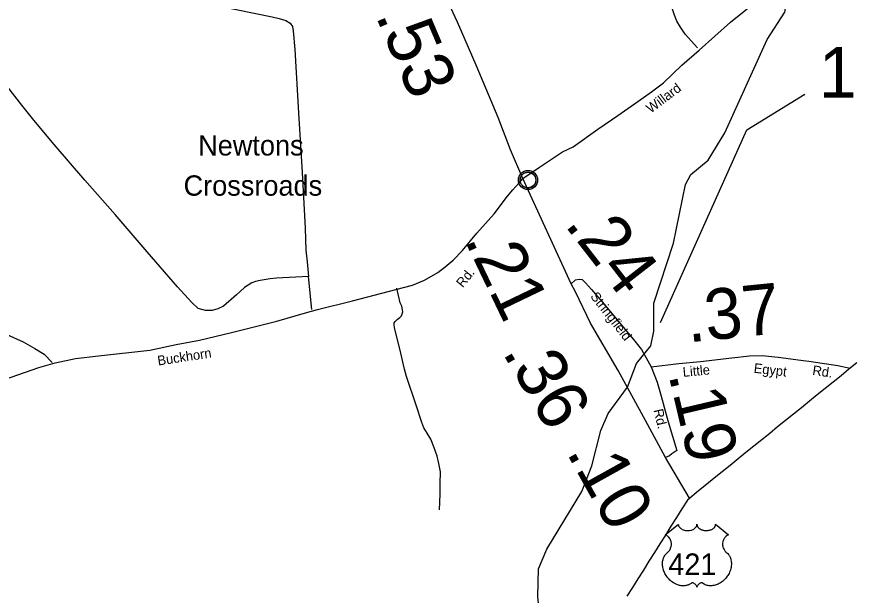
# Model space of a CAD drawing. Extents: x 2093524 to 2270757, y 289120 to 570408.
# Drawn here: x 2246965 to 2255210, y 338271 to 343975 of the extents above; entities that cross this region are included whole.
import ezdxf

# ---------------------------------------------------------------- set-up
doc = ezdxf.new("R2010")
doc.units = 0
for name, color, linetype in [('Exist Boundary Political CountyLine', 7, 'Continuous'), ('Exist Civil Demographics Community CELL', 7, 'Continuous'), ('Exist Civil Demographics Community Label', 7, 'Continuous'), ('Exist Hydrographic Creek Single Shore', 7, 'Continuous'), ('Exist Road Non-System Type 51', 7, 'Continuous'), ('Exist Road Primary US Attributed', 7, 'Continuous'), ('Exist Road Primary US Mileage Hundredths English Label', 7, 'Continuous'), ('Exist Road Primary US Shield CELL', 7, 'Continuous'), ('Exist Road Primary US Shield Number Label', 7, 'Continuous'), ('Exist Road Secondary Mileage Hundredths English Label', 7, 'Continuous'), ('Exist Road Secondary Type 51 Attributed', 7, 'Continuous'), ('Exist Road Secondary Type 51 Label', 7, 'Continuous'), ('Exist Road Secondary Type 51 Number Label', 7, 'Continuous')]:
    doc.layers.add(name, color=color, linetype=linetype)

msp = doc.modelspace()

# ---------------------------------------------------------------- linework, layer by layer
at = {"layer": 'Exist Boundary Political CountyLine'}
msp.add_lwpolyline([(2255254.5, 340562.3), (2255176.5, 340499.2), (2255098.2, 340436), (2255020.2, 340372.9), (2254942, 340309.8), (2254863.8, 340246.6), (2254785.8, 340183.5), (2254707.5, 340120.4), (2254629.5, 340057.2), (2254551.2, 339994.1), (2254473, 339931), (2254395, 339867.8), (2254316.8, 339804.7), (2254238.8, 339741.6), (2254160.5, 339678.5), (2254082.2, 339615.3), (2254004.2, 339552.2), (2253926, 339489.1), (2253848, 339425.9), (2253769.8, 339362.8), (2253691.5, 339299.7), (2253582, 339210.5), (2253527.8, 339124.2), (2253473.5, 339037.9), (2253419.2, 338951.7), (2253365, 338865.4), (2253310.8, 338779.1), (2253256.5, 338692.8), (2253202.2, 338606.5), (2253148, 338520.2), (2253093.8, 338434), (2253039.5, 338347.7), (2252985.2, 338261.4)], dxfattribs=at)
at = {"layer": 'Exist Civil Demographics Community CELL'}
msp.add_lwpolyline([(2251967.9, 342298.4), (2251963.2, 342301.5), (2251957.8, 342305.7), (2251952.3, 342311.2), (2251948.2, 342316.1), (2251944.2, 342321.5), (2251941, 342326.9), (2251938.5, 342332.3), (2251936, 342338.3), (2251934, 342345.2), (2251932.7, 342351.6), (2251932, 342357.2), (2251931.7, 342362.8), (2251931.7, 342368.8), (2251932.3, 342374.7), (2251932.9, 342379.1), (2251934.1, 342383.8), (2251935.1, 342387.9), (2251937.3, 342393.9), (2251939.1, 342397.9), (2251941.6, 342403), (2251944.2, 342407.3), (2251947, 342411.4), (2251950.3, 342415.5), (2251954.1, 342419.5), (2251959.3, 342424.4), (2251965, 342428.8), (2251970.3, 342432.1), (2251976, 342435.3), (2251980.1, 342437.1), (2251985.8, 342439.2), (2251991.6, 342440.9), (2251997.1, 342442), (2252002.9, 342442.9), (2252008.6, 342443.1), (2252014, 342443), (2252019.2, 342442.5), (2252024, 342441.9), (2252030, 342440.6), (2252034.5, 342439.3), (2252040.1, 342437.2), (2252045.4, 342434.8), (2252050.4, 342432), (2252055.1, 342429), (2252060.1, 342425.1), (2252064.8, 342421.1), (2252068.5, 342417), (2252072.8, 342411.7), (2252076.4, 342406.6), (2252079.4, 342401.6), (2252082.1, 342395.9), (2252084.6, 342389.1), (2252086.5, 342382.8), (2252087.7, 342376.9), (2252088.3, 342371.9), (2252088.6, 342364.4), (2252088.3, 342356.7), (2252087.3, 342350.7), (2252086, 342344.1), (2252084.7, 342339.8), (2252083.1, 342335.6), (2252081, 342330.5), (2252078.9, 342326.7), (2252076, 342321.8), (2252072.5, 342316.9), (2252069.5, 342313.1), (2252065.8, 342309.1), (2252062.1, 342305.7), (2252058.6, 342302.9), (2252052.1, 342298.3), (2252046, 342294.8), (2252040, 342292), (2252033.8, 342289.8), (2252028.9, 342288.4), (2252023.9, 342287.3), (2252015.7, 342286.3), (2252011.8, 342286.1), (2252007.4, 342286.1), (2251998.9, 342286.9), (2251991.8, 342288.3), (2251986.8, 342289.7), (2251980.8, 342291.8), (2251976.5, 342293.6), (2251970.7, 342296.7)], close=True, dxfattribs=at)
for centre, radius in [((2252009.7, 342365), 94.3), ((2252009.3, 342364.9), 76.7)]:
    msp.add_circle(centre, radius, dxfattribs=at)
at = {"layer": 'Exist Hydrographic Creek Single Shore'}
msp.add_lwpolyline([(2252333.6, 337224.9), (2252314.2, 337493.1), (2252144.2, 337883.5), (2252108.2, 338258.1), (2252114.3, 338533.5), (2252195.3, 338725.4), (2252541.2, 339295.9), (2252639.2, 339546.4), (2252727.2, 339895.6), (2252801.2, 340064.8), (2252990.3, 340323.4), (2253080.3, 340557.8), (2253220.4, 340732.1), (2253252.3, 340875.8), (2253250.3, 341151.4), (2253445.3, 341741.1), (2253565.3, 342319.4), (2253615.3, 342420), (2253788.3, 342560.9), (2253953.4, 342829.9), (2254370.3, 343749.9), (2254543.4, 344018.7), (2254568.9, 344179), (2254567.9, 344382.5)], dxfattribs=at)
at = {"layer": 'Exist Road Non-System Type 51'}
msp.add_line((2249877.6, 341089.8), (2249844.9, 341413.5), dxfattribs=at)
for points in [[(2253681, 343667.7), (2253560, 343802.6), (2253515.5, 343872), (2253478.9, 343929.8), (2253454.6, 343991.6), (2253415.5, 344105.2), (2253343.2, 344412.7), (2253225, 344907.3)], [(2246846.5, 344599.6), (2247279.1, 344483.1), (2247670.1, 344366.5), (2248086.6, 344265.7), (2248595.5, 344157.9), (2248953.8, 344083), (2249486.3, 343975.3), (2249554.4, 343955.9), (2249618.7, 343938.6), (2249662.8, 343912.8), (2249685.1, 343878.9), (2249691.4, 343835.2), (2249708.8, 343651.5), (2249744, 343027.9), (2249780.9, 342438.4), (2249811.4, 341888.8), (2249817, 341675.1), (2249830.1, 341557.1), (2249844.9, 341413.5)], [(2249844.9, 341413.5), (2249529.4, 341396.8), (2249467.3, 341390.5), (2249407.4, 341381.8), (2249367.6, 341373.4), (2249319.9, 341365.2), (2249283.8, 341350.8), (2249212.4, 341304.3), (2249134.9, 341233.7), (2249005.8, 341122.8), (2248948.2, 341096.3), (2248894.1, 341079.7), (2248826.2, 341079.4), (2248754.1, 341098.5), (2248693.5, 341156.2), (2248550.4, 341312.8), (2248251.8, 341656.2), (2247935, 342025.6), (2247636.4, 342363.1), (2247333.7, 342716.4), (2247133.8, 342954.6), (2247016.6, 343101.5), (2246796.5, 343381.7)], [(2251135.3, 339113), (2251144, 339267), (2251143.1, 339374.9), (2251146, 339486.7), (2251131.6, 339570.6), (2251113, 339642.5), (2251080.1, 339734.4), (2251049.5, 339812), (2251015.2, 339869.5), (2250982.7, 339921.3), (2250962.4, 339973.2), (2250906.8, 340146.5), (2250810.7, 340427.8), (2250790.2, 340501.4), (2250744.6, 340701), (2250692.9, 340906.4), (2250688.7, 340940.6), (2250688.3, 340956.3), (2250698.1, 340970.6), (2250718.2, 340988.5), (2250745.8, 341010.9), (2250761.9, 341027), (2250773.5, 341067.1), (2250765.1, 341121.1), (2250748.6, 341152.9), (2250715.5, 341300.5)], [(2246349.6, 341051), (2246471.9, 341016.1), (2246696.4, 340924.1), (2246867, 340841.3), (2247029.5, 340768.9), (2247144.1, 340705.6), (2247234.4, 340648.4), (2247315.2, 340567.1)]]:
    msp.add_lwpolyline(points, dxfattribs=at)
at = {"layer": 'Exist Road Primary US Attributed'}
for p, q in [((2252434.6, 341340.6), (2251959.5, 342380.1)), ((2253603.9, 339228.3), (2253367.6, 339628.4))]:
    msp.add_line(p, q, dxfattribs=at)
for points in [[(2251959.5, 342380.1), (2251838.4, 342661.5), (2251716.7, 342980), (2251497.8, 343497.8), (2251314.5, 343920.8), (2251248.3, 344063.5), (2251215.5, 344158.8), (2251128.2, 344348.1), (2251039.1, 344504.9), (2250909.5, 344692.4), (2250834.7, 344791.6), (2250744.8, 344881.4)], [(2253367.6, 339628.4), (2253169.2, 339995.1), (2252901.1, 340486.8), (2252627.7, 340954.4), (2252477, 341263.1), (2252434.6, 341340.6)]]:
    msp.add_lwpolyline(points, dxfattribs=at)
at = {"layer": 'Exist Road Primary US Shield CELL'}
msp.add_lwpolyline([(2253493.1, 338970.6), (2253493.4, 338965.2), (2253494.7, 338958.9), (2253495.7, 338955.7), (2253498.7, 338949.4), (2253503.5, 338942.1), (2253510.3, 338934.8), (2253518, 338928.5), (2253523.1, 338925.2), (2253531.9, 338920.5), (2253541.9, 338916.3), (2253553, 338913.1), (2253564.3, 338910.8), (2253576.7, 338909.5), (2253588.9, 338909.2), (2253602.1, 338910.2), (2253616.7, 338913), (2253623.4, 338914.8), (2253631, 338917.4), (2253637.9, 338920.3), (2253645.6, 338924.4), (2253651.8, 338928.3), (2253656.6, 338931.8), (2253663.4, 338938.3), (2253668.9, 338945.1), (2253671.1, 338948.9), (2253673.1, 338952.5), (2253675.8, 338960.3), (2253676.6, 338963.7), (2253677.1, 338970.8), (2253677.6, 338964.9), (2253678.2, 338961.1), (2253679.1, 338957.5), (2253680.7, 338953.6), (2253683.4, 338948.1), (2253686.4, 338943.6), (2253692.2, 338936.8), (2253695.7, 338933.5), (2253699, 338930.8), (2253707.7, 338924.8), (2253718, 338919.6), (2253723, 338917.4), (2253728.1, 338915.6), (2253734.7, 338913.6), (2253741.4, 338912), (2253748.1, 338910.9), (2253754.9, 338909.9), (2253761.9, 338909.4), (2253767.6, 338909.2), (2253774.6, 338909.3), (2253781.1, 338909.7), (2253787.7, 338910.5), (2253795, 338911.7), (2253800.8, 338913), (2253808.6, 338915), (2253815.6, 338917.5), (2253821.7, 338920.2), (2253829.7, 338924.4), (2253836.1, 338928.4), (2253840.8, 338932.2), (2253846.5, 338937.3), (2253851.8, 338943.5), (2253854.9, 338948), (2253857.1, 338952.6), (2253859.1, 338957.5), (2253860.4, 338962.7), (2253861, 338967.1), (2253861.1, 338971), (2253989.7, 338868.5), (2253986.7, 338867.4), (2253979.7, 338863.9), (2253974.2, 338860.7), (2253965.3, 338854.4), (2253961.5, 338851), (2253957.7, 338847.5), (2253954.2, 338843.7), (2253951.2, 338840.1), (2253947.4, 338834.9), (2253944.1, 338829.7), (2253940.8, 338824.1), (2253938.4, 338819.1), (2253934.5, 338808.8), (2253932.6, 338802.2), (2253931.4, 338796.7), (2253929.9, 338785.2), (2253929.5, 338779.8), (2253929.5, 338774.4), (2253929.8, 338768.7), (2253930.3, 338763.2), (2253931.3, 338757.5), (2253932.2, 338752.5), (2253933.8, 338746.3), (2253936.1, 338739.2), (2253938.9, 338732.3), (2253944.8, 338721.1), (2253952.3, 338709.7), (2253957.7, 338703.3), (2253963, 338697.8), (2253971, 338691.2), (2253975.3, 338687.4), (2253980.2, 338682.4), (2253988.3, 338673.1), (2253991.5, 338668.7), (2253994.8, 338663.7), (2253997.9, 338658.6), (2254000.9, 338653.2), (2254003.3, 338648.4), (2254007.8, 338637.4), (2254011.2, 338626.6), (2254012.7, 338621), (2254015.1, 338608.4), (2254016, 338602.2), (2254017, 338589.9), (2254017, 338575), (2254015.9, 338560.8), (2254013.2, 338544.3), (2254011, 338534.5), (2254007.6, 338523), (2254004.4, 338513), (2253998.5, 338498.4), (2253993.3, 338487.7), (2253986.5, 338475.3), (2253981.9, 338467.7), (2253976.5, 338459.7), (2253969.7, 338450.4), (2253961.8, 338440.5), (2253952.3, 338430.1), (2253944.7, 338422.5), (2253934.6, 338413.5), (2253928.6, 338408.5), (2253919.9, 338401.9), (2253908.1, 338394), (2253896.4, 338387.3), (2253886.4, 338382.2), (2253877.6, 338378.4), (2253866.2, 338374.1), (2253847.2, 338368.8), (2253840.3, 338367.4), (2253832.1, 338366.2), (2253824.4, 338365.4), (2253817, 338364.9), (2253807, 338364.9), (2253797, 338365.7), (2253787.6, 338367.1), (2253777.8, 338369.1), (2253767.6, 338372.2), (2253758.2, 338375.8), (2253748.8, 338380.4), (2253732.9, 338390.5), (2253728.3, 338392.9), (2253725.7, 338393.6), (2253719.6, 338393.9), (2253713.8, 338392.7), (2253707.9, 338390.3), (2253704.3, 338388.4), (2253699.6, 338385.3), (2253695.9, 338382.4), (2253691.5, 338378.2), (2253688.5, 338374.7), (2253686.2, 338372), (2253681.7, 338364.9), (2253680.1, 338361.6), (2253678.4, 338357.3), (2253677, 338350.9), (2253674.9, 338358.9), (2253672.6, 338364.3), (2253669.8, 338368.8), (2253667, 338372.8), (2253662.5, 338378), (2253658.5, 338381.9), (2253653.6, 338385.8), (2253648.5, 338388.9), (2253644.3, 338391.1), (2253640.5, 338392.5), (2253635.9, 338393.7), (2253632.1, 338394), (2253629, 338393.9), (2253624.7, 338392.9), (2253618.9, 338388.7), (2253613.4, 338384.9), (2253607.4, 338381.2), (2253600.2, 338377.4), (2253595, 338375), (2253588.8, 338372.5), (2253581.5, 338370.1), (2253573.6, 338368.1), (2253565.5, 338366.5), (2253558.3, 338365.3), (2253550.6, 338364.6), (2253543.7, 338364.4), (2253536.5, 338364.5), (2253529.8, 338365), (2253521.9, 338365.7), (2253512.2, 338367.1), (2253504.2, 338369), (2253495.7, 338371.2), (2253486.9, 338374), (2253477.6, 338377.6), (2253465.9, 338382.6), (2253457.8, 338386.8), (2253444.9, 338394.2), (2253429.9, 338404.6), (2253418.5, 338413.8), (2253410.2, 338421.3), (2253398, 338433.8), (2253390.8, 338441.9), (2253379.5, 338456.5), (2253372.3, 338467.1), (2253367.7, 338474.8), (2253360.8, 338487.3), (2253357.1, 338495.1), (2253352.2, 338506.5), (2253348.4, 338516.9), (2253345.2, 338526.8), (2253343.5, 338533.1), (2253341, 338544.1), (2253339.6, 338551.9), (2253338.1, 338562.7), (2253337.3, 338574), (2253337.2, 338584.4), (2253337.4, 338593), (2253338.4, 338603.2), (2253340.1, 338613.9), (2253342.2, 338623.1), (2253344, 338629.7), (2253346.8, 338637.7), (2253350.4, 338646.6), (2253354.6, 338655.1), (2253358.7, 338662.2), (2253363.8, 338669.8), (2253368.8, 338676.3), (2253375.4, 338683.4), (2253382.2, 338689.9), (2253388.5, 338695), (2253395.9, 338702.3), (2253399.8, 338706.7), (2253404.5, 338712.9), (2253408.2, 338718.6), (2253411.1, 338723.7), (2253415.1, 338731.2), (2253417.4, 338736.8), (2253420.4, 338745.5), (2253421.8, 338751.6), (2253423.4, 338759.4), (2253424.4, 338766.8), (2253424.7, 338776), (2253424.5, 338783.5), (2253423.5, 338792.4), (2253421.8, 338801), (2253419.8, 338808.4), (2253416.6, 338816.9), (2253413.7, 338823.1), (2253408.8, 338831.6), (2253403.3, 338839.4), (2253397.7, 338845.8), (2253392, 338851.5), (2253386.5, 338855.7), (2253381.3, 338859.5), (2253374.8, 338863.4), (2253368.5, 338866.5), (2253364.5, 338868.1)], close=True, dxfattribs=at)
at = {"layer": 'Exist Road Secondary Type 51 Attributed'}
for points in [[(2251959.5, 342380.1), (2252123.1, 342492.5), (2252350.6, 342642.5), (2252455.1, 342693.5), (2252697.6, 342867.4), (2252896.4, 343000.9), (2253093.3, 343140.7), (2253228.4, 343235.4), (2253347.5, 343324.6), (2253528, 343495.8), (2253698.9, 343645.3), (2254008.4, 343919.6), (2254159.4, 344042.9), (2254296.5, 344158), (2254353.9, 344209.8), (2254472.5, 344312.1), (2254567.9, 344382.5)], [(2246632.7, 340327.5), (2247181.6, 340515.3), (2247344.6, 340561.4), (2247543.8, 340604.5), (2247773.1, 340633.4), (2248279.1, 340686.9), (2248538.1, 340742.8), (2248768, 340787.1), (2249083.1, 340861.2), (2249532.1, 340975), (2249813.9, 341057), (2249934.4, 341087.8), (2250278.2, 341175.7), (2250705.2, 341285.5), (2250869.7, 341328.2), (2250989, 341378.6), (2251118.7, 341451.8), (2251192.5, 341509.6), (2251269.9, 341573.5), (2251362.2, 341671.9), (2251503.6, 341841.6), (2251674.4, 342031.8), (2251809.1, 342206.9), (2251861.2, 342269.9), (2251918, 342334.7), (2251959.5, 342380.1)], [(2252434.6, 341340.6), (2252478, 341380.8), (2252514.2, 341388.1), (2252544.9, 341384.4), (2252575.6, 341350), (2252635.9, 341284.8), (2252758.9, 341143.4), (2252884.9, 340991.5), (2253063.8, 340775.7), (2253130.3, 340693.3), (2253191.7, 340582.6), (2253226.3, 340521.9)], [(2253226.3, 340521.9), (2253499.2, 340555.6), (2253711.9, 340575.3), (2254021.7, 340613.6), (2254195.3, 340631.2), (2254319.3, 340636.3), (2254477.4, 340617.4), (2254751.6, 340583.8), (2254779.7, 340578), (2255065.8, 340536.2), (2255188.2, 340508.7)], [(2253226.3, 340521.9), (2253284, 340373.6), (2253323.3, 340234.6), (2253392.2, 339980.1), (2253477, 339699.7), (2253427.9, 339665.3), (2253404.5, 339645.6), (2253367.6, 339628.4)]]:
    msp.add_lwpolyline(points, dxfattribs=at)
at = {"layer": 'Exist Road Secondary Type 51 Number Label'}
msp.add_lwpolyline([(2253318.8, 340959), (2254168.2, 342860.9), (2254740.6, 343211.7)], dxfattribs=at)

# ---------------------------------------------------------------- texts
at = {"layer": 'Exist Civil Demographics Community Label'}
for s, p in [('Newtons', (2248755.2, 342606.7)), ('Crossroads', (2248611.5, 342210.7))]:
    msp.add_text(s, height=200, dxfattribs=at).set_placement(p)
at = {"layer": 'Exist Road Primary US Mileage Hundredths English Label'}
for s, rotation, p in [('.53', 293.12872, (2250502.2, 343987.4)), ('.21', 295.62658, (2251379.3, 341777)), ('.36', 300.32411, (2251751.4, 340666.9)), ('.10', 299.10494, (2252383.3, 339682))]:
    msp.add_text(s, height=500, rotation=rotation, dxfattribs=at).set_placement(p)
at = {"layer": 'Exist Road Primary US Shield Number Label'}
msp.add_text('421', height=212.5, dxfattribs=at).set_placement((2253394.3, 338471.3))
at = {"layer": 'Exist Road Secondary Mileage Hundredths English Label'}
for s, rotation, p in [('.24', 307.84664, (2252362.3, 341924)), ('.37', 5.77816, (2253590.4, 340763.8)), ('.19', 283.25908, (2253394.6, 340448.2))]:
    msp.add_text(s, height=500, rotation=rotation, dxfattribs=at).set_placement(p)
at = {"layer": 'Exist Road Secondary Type 51 Label'}
for s, rotation, p in [('Willard', 36.79866, (2253220.2, 343019.5)), ('Rd.', 51.17847, (2251366.6, 341297.4)), ('Stringfield', 307.84664, (2252619.8, 341216.7)), ('Buckhorn', 8.64257, (2248361.1, 340535.7)), ('Little', 5.47187, (2253541.1, 340423.8)), ('Egypt', 353.19198, (2254233.5, 340465.9)), ('Rd.', 351.70139, (2254811.9, 340444.9)), ('Rd.', 283.25908, (2253247.9, 340097.1))]:
    msp.add_text(s, height=95, rotation=rotation, dxfattribs=at).set_placement(p)
at = {"layer": 'Exist Road Secondary Type 51 Number Label'}
msp.add_text('1160', height=500, dxfattribs=at).set_placement((2254880.6, 343176.8))

doc.saveas('drawing.dxf')
